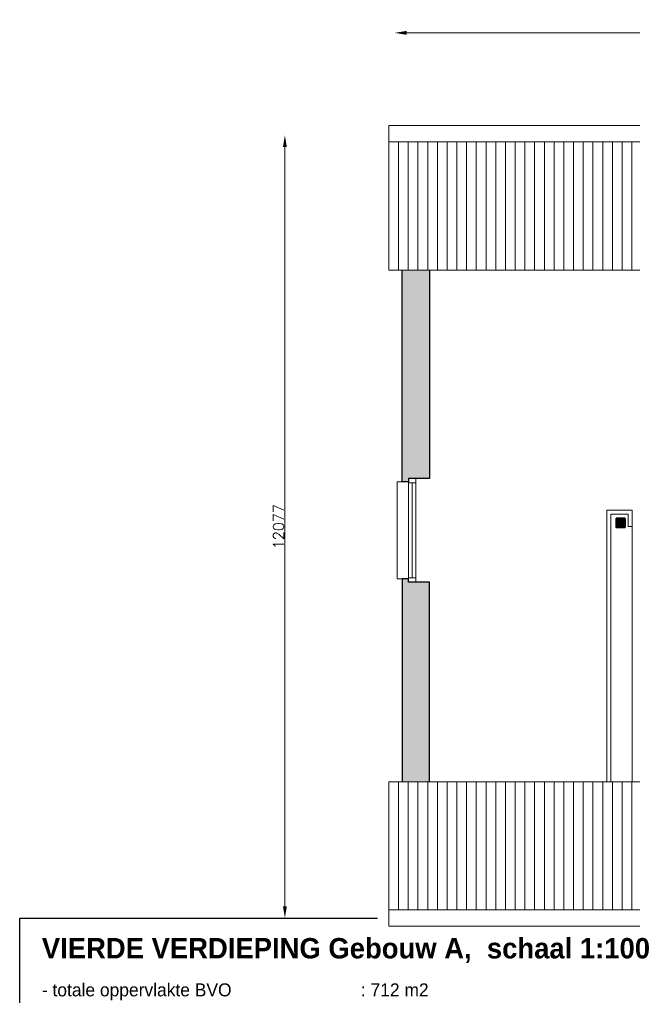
# Model space of a CAD drawing. Header units: millimetres. Extents: x -13022 to 1371524, y -38729 to 632593.
# Tile 373 of 381: x 1257729 to 1267180, y -14710 to 482. Entities that reach past the tile are written whole.
import ezdxf

# ---------------------------------------------------------------- set-up
doc = ezdxf.new("R2010")
doc.units = ezdxf.units.MM
doc.header["$LTSCALE"] = 35
doc.set_wipeout_variables(frame=1)
doc.linetypes.add('DASHED', pattern=[200, 100, -100])
doc.linetypes.add('DIVIDE', pattern=[1250, 862.5, -112.5, 25, -112.5, 25, -112.5])
for name, color, linetype in [('LAYER102', 1, 'Continuous'), ('LAYER111', 7, 'Continuous'), ('LAYER22', 7, 'Continuous'), ('LAYER24', 7, 'Continuous'), ('LAYER27', 7, 'Continuous'), ('LAYER28', 7, 'Continuous'), ('LAYER30', 7, 'Continuous')]:
    doc.layers.add(name, color=color, linetype=linetype)
doc.styles.get("Standard").update_dxf_attribs({"font": 'simplex.shx'})
doc.dimstyles.new('~R----C~', dxfattribs={"dimtxt": 162, "dimasz": 180, "dimexe": 0.18, "dimexo": 0.0625, "dimgap": 16.2, "dimtad": 1, "dimdec": 0, "dimzin": 0, "dimdsep": 46, "dimtxsty": 'Standard', "dimcen": 0.09, "dimse1": 1, "dimse2": 1, "dimclrd": 7, "dimadec": 0, "dimazin": 0, "dimtfac": 1, "dimtdec": 4, "dimtmove": 0, "dimatfit": 3, "dimfxl": 1, "dimtolj": 1, "dimtzin": 0, "dimlwd": 13, "dimarcsym": 0})

# ---------------------------------------------------------------- blocks, each defined once
blk = doc.blocks.new('*D210')
at = {"layer": 'Defpoints', "color": 0, "linetype": 'Continuous', "transparency": 16777216}
for p in [(1321025, 279), (1263519, -1302), (1321025, -1302)]:
    blk.add_point(p, dxfattribs=at)
at = {"layer": 'LAYER102', "color": 7, "linetype": 'Continuous', "lineweight": 13, "transparency": 16777216}
blk.add_line((1263699, 279), (1320845, 279), dxfattribs=at)
at = {"layer": 'LAYER102', "color": 7, "linetype": 'Continuous', "transparency": 16777216}
for points in [[(1263699, 309), (1263699, 249), (1263519, 279)], [(1320845, 309), (1320845, 249), (1321025, 279)]]:
    blk.add_solid(points, dxfattribs=at)
at = {"layer": 'LAYER102', "color": 0, "linetype": 'Continuous', "transparency": 16777216, "insert": (1292272, 376), "char_height": 162, "attachment_point": 5}
blk.add_mtext('\\A1;57506', dxfattribs=at)
blk = doc.blocks.new('*D211')
at = {"layer": 'Defpoints', "color": 0, "linetype": 'Continuous', "transparency": 16777216}
for p in [(1261820, -1302), (1263519, -1302), (1263519, -13378)]:
    blk.add_point(p, dxfattribs=at)
at = {"layer": 'LAYER102', "color": 7, "linetype": 'Continuous', "lineweight": 13, "transparency": 16777216}
blk.add_line((1261820, -13198), (1261820, -1482), dxfattribs=at)
at = {"layer": 'LAYER102', "color": 7, "linetype": 'Continuous', "transparency": 16777216}
for points in [[(1261790, -1482), (1261850, -1482), (1261820, -1302)], [(1261790, -13198), (1261850, -13198), (1261820, -13378)]]:
    blk.add_solid(points, dxfattribs=at)
at = {"layer": 'LAYER102', "color": 0, "linetype": 'Continuous', "transparency": 16777216, "insert": (1261722, -7340), "char_height": 162, "attachment_point": 5, "rotation": 90}
blk.add_mtext('\\A1;12077', dxfattribs=at)

msp = doc.modelspace()

# ---------------------------------------------------------------- hatches: boundary and pattern name
at = {"layer": 'LAYER111', "linetype": 'Continuous', "lineweight": 5}
for points in [[(1264053.667, -3384.789), (1264053.667, -6596.711), (1263728.667, -6596.711), (1263728.667, -6646.695), (1263628.667, -6646.695), (1263628.667, -3384.789)], [(1266942.667, -7345.18, -0.414728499), (1266937.667, -7340.18), (1266937.667, -7224.18, -0.413870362), (1266942.667, -7219.18), (1267058.667, -7219.18, -0.413470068), (1267063.667, -7224.18), (1267063.667, -7340.18, -0.413927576), (1267058.667, -7345.18)], [(1263628.667, -11276.695), (1263628.667, -8146.695), (1263728.667, -8146.695), (1263728.667, -8196.695), (1264053.667, -8196.695), (1264053.667, -11276.695)]]:
    msp.add_hatch(color=254, dxfattribs=at).paths.add_polyline_path(points, flags=0)
at = {"layer": 'LAYER27', "linetype": 'Continuous', "lineweight": 13}
h = msp.add_hatch(dxfattribs=at)
h.set_pattern_fill("~A--G'+~", style=0, pattern_type=0)
h.set_pattern_definition([(90, (1263423.67, -3384.79), (-150, 9e-15), [])])
h.paths.add_polyline_path([(1263423.667, -3384.789), (1263423.667, -1401.695), (1321119.667, -1401.695), (1321119.667, -3384.789)], flags=0)
h = msp.add_hatch(dxfattribs=at)
h.set_pattern_fill("~A--G'+~", style=0, pattern_type=0)
h.set_pattern_definition([(90, (1263423.67, -13251.68), (-150, 9e-15), [])])
h.paths.add_polyline_path([(1263423.667, -13251.68), (1263423.667, -11276.695), (1321119.667, -11276.695), (1321119.667, -13251.68)], flags=0)

# ---------------------------------------------------------------- linework, layer by layer
at = {"layer": 'LAYER22', "color": 7, "linetype": 'Continuous', "lineweight": 18}
for points in [[(1263423.667, -1401.695), (1263423.667, -1151.695), (1321119.667, -1151.695), (1321119.667, -1401.695)], [(1263423.667, -13501.68), (1263423.667, -13251.68), (1321119.667, -13251.68), (1321119.667, -13501.68)]]:
    msp.add_lwpolyline(points, close=True, dxfattribs=at)
at = {"layer": 'LAYER22', "color": 7, "linetype": 'DASHED', "lineweight": 18}
for points in [[(1263423.667, -1401.695), (1263423.667, -1151.695), (1321119.667, -1151.695), (1321119.667, -1401.695)], [(1263423.667, -13501.68), (1263423.667, -13251.68), (1321119.667, -13251.68), (1321119.667, -13501.68)]]:
    msp.add_lwpolyline(points, close=True, dxfattribs=at)
at = {"layer": 'LAYER22', "color": 7, "linetype": 'Continuous', "lineweight": 18}
for points in [[(1263423.667, -1401.695), (1263423.667, -3384.789)], [(1263628.698, -6646.68), (1263553.698, -6646.68), (1263553.698, -8146.68), (1263628.698, -8146.68)], [(1263423.667, -13251.68), (1263423.667, -11276.695)]]:
    msp.add_lwpolyline(points, dxfattribs=at)
at = {"layer": 'LAYER22', "color": 7, "linetype": 'DASHED', "lineweight": 18}
for points in [[(1263423.667, -1401.695), (1263423.667, -3384.789)], [(1263628.698, -6646.68), (1263553.698, -6646.68), (1263553.698, -8146.68), (1263628.698, -8146.68)], [(1263423.667, -13251.68), (1263423.667, -11276.695)]]:
    msp.add_lwpolyline(points, dxfattribs=at)
at = {"layer": 'LAYER22', "color": 7, "linetype": 'DIVIDE', "lineweight": 18}
for points in [[(1263423.667, -3384.789), (1321119.667, -3384.789)], [(1263423.667, -11276.695), (1321119.667, -11276.695)]]:
    msp.add_lwpolyline(points, dxfattribs=at)
at = {"layer": 'LAYER22', "color": 9, "linetype": 'Continuous', "lineweight": 25}
msp.add_lwpolyline([(1257728.698, -14685.351), (1257728.698, -13378.336), (1263246.667, -13378.336)], dxfattribs=at)
at = {"layer": 'LAYER22', "color": 9, "linetype": 'DASHED', "lineweight": 25}
msp.add_lwpolyline([(1257728.698, -14685.351), (1257728.698, -13378.336), (1263246.667, -13378.336)], dxfattribs=at)
at = {"layer": 'LAYER24', "color": 7, "linetype": 'Continuous', "lineweight": 18}
msp.add_lwpolyline([(1267180.417, -7253.101), (1267180.417, -11276.695)], dxfattribs=at)
at = {"layer": 'LAYER24', "color": 7, "linetype": 'DASHED', "lineweight": 18}
msp.add_lwpolyline([(1267180.417, -7253.101), (1267180.417, -11276.695)], dxfattribs=at)
at = {"layer": 'LAYER28', "color": 7, "linetype": 'Continuous', "lineweight": 25}
for points in [[(1264053.667, -3384.789), (1264053.667, -6596.711), (1263728.667, -6596.711), (1263728.667, -6646.695), (1263628.667, -6646.695), (1263628.667, -3384.789)], [(1264053.667, -11276.695), (1264053.667, -8196.695), (1263728.667, -8196.695), (1263728.667, -8146.695), (1263628.667, -8146.695), (1263628.667, -11276.695)]]:
    msp.add_lwpolyline(points, dxfattribs=at)
msp.add_lwpolyline([(1267073.667, -7340.18), (1267073.667, -7224.18, 0.414213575), (1267058.667, -7209.18), (1266942.667, -7209.18, 0.414213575), (1266927.667, -7224.18), (1266927.667, -7340.18, 0.414213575), (1266942.667, -7355.18), (1267058.667, -7355.18, 0.414213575), (1267073.667, -7340.18)], format="xyb", close=True, dxfattribs=at)
msp.add_lwpolyline([(1267073.667, -7340.18), (1267073.667, -7224.18, 0.414213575), (1267058.667, -7209.18), (1266942.667, -7209.18, 0.414213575), (1266927.667, -7224.18), (1266927.667, -7340.18, 0.414213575), (1266942.667, -7355.18), (1267058.667, -7355.18, 0.414213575), (1267073.667, -7340.18)], format="xyb", close=True, dxfattribs=at)
at = {"layer": 'LAYER30', "color": 7, "linetype": 'Continuous', "lineweight": 18}
for points in [[(1263728.667, -6663.711), (1263728.667, -6596.711), (1263842.667, -6596.711), (1263842.667, -6663.711)], [(1263728.667, -8196.695), (1263728.667, -8129.695), (1263842.667, -8129.695), (1263842.667, -8196.695)]]:
    msp.add_lwpolyline(points, close=True, dxfattribs=at)
for points in [[(1263728.667, -8129.695), (1263728.667, -6663.711)], [(1263785.667, -8129.695), (1263785.667, -6663.711)], [(1263842.667, -8129.695), (1263842.667, -6663.711)]]:
    msp.add_lwpolyline(points, dxfattribs=at)

# ---------------------------------------------------------------- texts
at = {"layer": 'LAYER102', "color": 7, "linetype": 'Continuous', "lineweight": 0, "insert": (1258070.293, -14647.351), "char_height": 315, "attachment_point": 7, "line_spacing_factor": 1.333333}
msp.add_mtext('{\\fArial|b1|i0|c0|p34;VIERDE VERDIEPING Gebouw A,  schaal 1:100\\fArial|b0|i0|c0|p34;\\H0.63492x;\\P- totale oppervlakte BVO^I^I : 712 m2}', dxfattribs=at)

# ---------------------------------------------------------------- dimensions: what is measured, and where the dimension line sits
at = {"layer": 'LAYER102', "color": 7, "linetype": 'Continuous'}
dim = msp.add_linear_dim(base=(1321024.667, 278.664), p1=(1263518.667, -1301.68), p2=(1321024.667, -1301.68), dimstyle='~R----C~', dxfattribs=at)
dim.commit()
dim.dimension.update_dxf_attribs({"geometry": '*D210', "text_midpoint": (1292271.667, 375.864)})
dim = msp.add_linear_dim(base=(1261819.667, -1301.68), p1=(1263518.698, -13378.336), p2=(1263518.667, -1301.68), angle=90, dimstyle='~R----C~', dxfattribs=at)
dim.commit()
dim.dimension.update_dxf_attribs({"geometry": '*D211', "text_midpoint": (1261722.467, -7340.008)})

# ---------------------------------------------------------------- next in the draw order: wipeouts: each hides what was drawn before it
at = {"linetype": 'Continuous'}
msp.add_wipeout([(1266942.667, -7355.18), (1266935.167, -7353.164), (1266929.682, -7347.68), (1266927.667, -7340.18), (1266927.667, -7224.18), (1266929.682, -7216.68), (1266935.167, -7211.195), (1266942.667, -7209.18), (1267058.667, -7209.18), (1267066.167, -7211.195), (1267071.651, -7216.68), (1267073.667, -7224.18), (1267073.667, -7340.18), (1267071.651, -7347.68), (1267066.167, -7353.164), (1267058.667, -7355.18), (1267000.667, -7355.18), (1267000.667, -7345.18), (1267058.667, -7345.18), (1267062.198, -7343.711), (1267063.667, -7340.18), (1267063.667, -7224.18), (1267062.198, -7220.648), (1267058.667, -7219.18), (1266942.667, -7219.18), (1266939.135, -7220.648), (1266937.667, -7224.18), (1266937.667, -7340.18), (1266939.135, -7343.711), (1266942.667, -7345.18), (1267000.667, -7345.18), (1267000.667, -7355.18)], dxfattribs=at).dxf.layer = 'LAYER111'

# ---------------------------------------------------------------- next in the draw order: hatches: boundary and pattern name
at = {"layer": 'LAYER28', "linetype": 'Continuous', "lineweight": 13}
h = msp.add_hatch(dxfattribs=at)
h.set_pattern_fill('~A--FYV~', style=0, pattern_type=0)
h.set_pattern_definition([(45, (1080127.6666, 185457.6486), (-0.2121320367, 0.2121320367), []), (45, (1080127.6666, 185457.86073), (-0.2121320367, 0.2121320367), [])])
h.paths.add_polyline_path([(1267000.667, -7355.18), (1267000.667, -7345.18), (1266942.667, -7345.18, -0.414213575), (1266937.667, -7340.18), (1266937.667, -7224.18, -0.414213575), (1266942.667, -7219.18), (1267058.667, -7219.18, -0.414213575), (1267063.667, -7224.18), (1267063.667, -7340.18, -0.414213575), (1267058.667, -7345.18), (1267000.667, -7345.18), (1267000.667, -7355.18), (1267058.667, -7355.18, 0.414213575), (1267073.667, -7340.18), (1267073.667, -7224.18, 0.414213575), (1267058.667, -7209.18), (1266942.667, -7209.18, 0.414213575), (1266927.667, -7224.18), (1266927.667, -7340.18, 0.414213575), (1266942.667, -7355.18)], flags=0)

# ---------------------------------------------------------------- next in the draw order: linework, layer by layer
at = {"layer": 'LAYER24', "color": 7, "linetype": 'Continuous', "lineweight": 18}
msp.add_lwpolyline([(1266849.854, -11276.695), (1266849.854, -7149.18), (1267115.417, -7149.18), (1267115.417, -7336.695), (1267180.417, -7336.695), (1267180.417, -7084.18), (1266784.854, -7084.18), (1266784.854, -11276.695)], dxfattribs=at)
at = {"layer": 'LAYER24', "color": 7, "linetype": 'DASHED', "lineweight": 18}
msp.add_lwpolyline([(1266849.854, -11276.695), (1266849.854, -7149.18), (1267115.417, -7149.18), (1267115.417, -7336.695), (1267180.417, -7336.695), (1267180.417, -7084.18), (1266784.854, -7084.18), (1266784.854, -11276.695)], dxfattribs=at)
at = {"layer": 'LAYER28', "color": 7, "linetype": 'Continuous', "lineweight": 25}
msp.add_lwpolyline([(1267000.667, -7355.18), (1267000.667, -7345.18), (1266942.667, -7345.18, -0.414213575), (1266937.667, -7340.18), (1266937.667, -7224.18, -0.414213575), (1266942.667, -7219.18), (1267058.667, -7219.18, -0.414213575), (1267063.667, -7224.18), (1267063.667, -7340.18, -0.414213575), (1267058.667, -7345.18), (1267000.667, -7345.18), (1267000.667, -7355.18), (1267058.667, -7355.18, 0.414213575), (1267073.667, -7340.18), (1267073.667, -7224.18, 0.414213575), (1267058.667, -7209.18), (1266942.667, -7209.18, 0.414213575), (1266927.667, -7224.18), (1266927.667, -7340.18, 0.414213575), (1266942.667, -7355.18)], format="xyb", close=True, dxfattribs=at)

doc.saveas('drawing.dxf')
